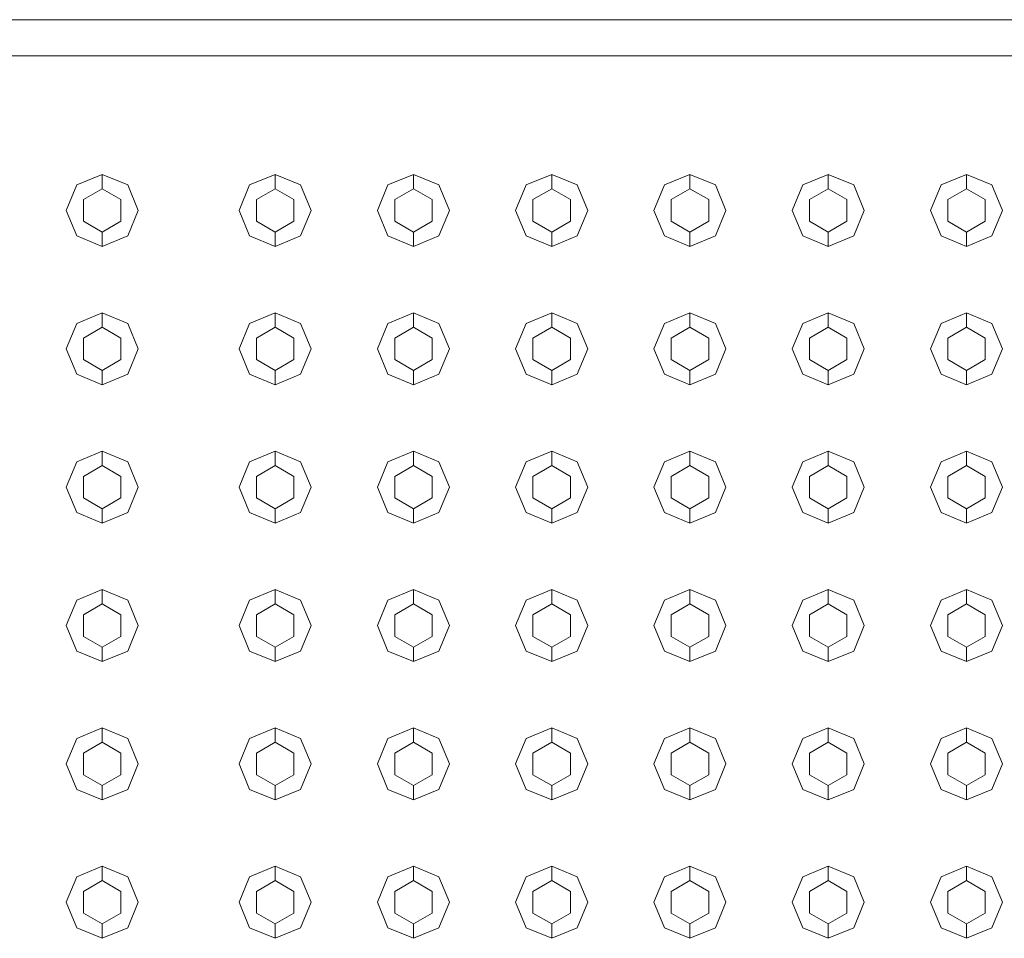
# Model space of a CAD drawing. Header units: millimetres. Extents: x -261 to 187, y -214 to 106.
# Tile 515 of 656: x -213.487 to -213.144, y 3.326 to 3.645. Entities that reach past the tile are written whole.
import ezdxf

# ---------------------------------------------------------------- set-up
doc = ezdxf.new("R2010")
doc.units = ezdxf.units.MM
doc.header["$LTSCALE"] = 0.005
doc.header["$MEASUREMENT"] = 0
doc.layers.add('IFC-Elemento construtivo genérico-Contorno', color=9, linetype='Continuous', lineweight=5)
doc.layers.add('IFC-Escada-Contorno', color=9, linetype='Continuous', lineweight=5)

msp = doc.modelspace()

# ---------------------------------------------------------------- linework, layer by layer
at = {"layer": 'IFC-Elemento construtivo genérico-Contorno', "lineweight": 5}
for p, q in [((-213.46693, 3.58773), (-213.45807, 3.5914)), ((-213.45807, 3.58639), (-213.45807, 3.5914)), ((-213.45807, 3.5914), (-213.44922, 3.58773)), ((-213.40681, 3.58773), (-213.39796, 3.5914)), ((-213.39796, 3.58639), (-213.39796, 3.5914)), ((-213.39796, 3.5914), (-213.3891, 3.58773)), ((-213.35872, 3.58773), (-213.34986, 3.5914)), ((-213.34986, 3.58639), (-213.34986, 3.5914)), ((-213.34986, 3.5914), (-213.34101, 3.58773)), ((-213.31063, 3.58773), (-213.30177, 3.5914)), ((-213.30177, 3.58639), (-213.30177, 3.5914)), ((-213.30177, 3.5914), (-213.29292, 3.58773)), ((-213.26254, 3.58773), (-213.25368, 3.5914)), ((-213.25368, 3.58639), (-213.25368, 3.5914)), ((-213.25368, 3.5914), (-213.24483, 3.58773)), ((-213.21445, 3.58773), (-213.20559, 3.5914)), ((-213.20559, 3.58639), (-213.20559, 3.5914)), ((-213.20559, 3.5914), (-213.19673, 3.58773)), ((-213.16635, 3.58773), (-213.1575, 3.5914)), ((-213.1575, 3.58639), (-213.1575, 3.5914)), ((-213.1575, 3.5914), (-213.14864, 3.58773)), ((-213.47059, 3.57887), (-213.46693, 3.58773)), ((-213.46458, 3.58263), (-213.45807, 3.58639)), ((-213.45807, 3.58639), (-213.45156, 3.58263)), ((-213.44922, 3.58773), (-213.44555, 3.57887)), ((-213.41048, 3.57887), (-213.40681, 3.58773)), ((-213.40446, 3.58263), (-213.39796, 3.58639)), ((-213.39796, 3.58639), (-213.39145, 3.58263)), ((-213.3891, 3.58773), (-213.38543, 3.57887)), ((-213.36239, 3.57887), (-213.35872, 3.58773)), ((-213.35637, 3.58263), (-213.34986, 3.58639)), ((-213.34986, 3.58639), (-213.34336, 3.58263)), ((-213.34101, 3.58773), (-213.33734, 3.57887)), ((-213.3143, 3.57887), (-213.31063, 3.58773)), ((-213.30828, 3.58263), (-213.30177, 3.58639)), ((-213.30177, 3.58639), (-213.29527, 3.58263)), ((-213.29292, 3.58773), (-213.28925, 3.57887)), ((-213.26621, 3.57887), (-213.26254, 3.58773)), ((-213.26019, 3.58263), (-213.25368, 3.58639)), ((-213.25368, 3.58639), (-213.24717, 3.58263)), ((-213.24483, 3.58773), (-213.24116, 3.57887)), ((-213.21811, 3.57887), (-213.21445, 3.58773)), ((-213.2121, 3.58263), (-213.20559, 3.58639)), ((-213.20559, 3.58639), (-213.19908, 3.58263)), ((-213.19673, 3.58773), (-213.19307, 3.57887)), ((-213.17002, 3.57887), (-213.16635, 3.58773)), ((-213.16401, 3.58263), (-213.1575, 3.58639)), ((-213.1575, 3.58639), (-213.15099, 3.58263)), ((-213.14864, 3.58773), (-213.14497, 3.57887)), ((-213.46458, 3.57512), (-213.46458, 3.58263)), ((-213.45156, 3.57512), (-213.45156, 3.58263)), ((-213.40446, 3.57512), (-213.40446, 3.58263)), ((-213.39145, 3.57512), (-213.39145, 3.58263)), ((-213.35637, 3.57512), (-213.35637, 3.58263)), ((-213.34336, 3.57512), (-213.34336, 3.58263)), ((-213.30828, 3.57512), (-213.30828, 3.58263)), ((-213.29527, 3.57512), (-213.29527, 3.58263)), ((-213.26019, 3.57512), (-213.26019, 3.58263)), ((-213.24717, 3.57512), (-213.24717, 3.58263)), ((-213.2121, 3.57512), (-213.2121, 3.58263)), ((-213.19908, 3.57512), (-213.19908, 3.58263)), ((-213.16401, 3.57512), (-213.16401, 3.58263)), ((-213.15099, 3.57512), (-213.15099, 3.58263)), ((-213.47059, 3.57887), (-213.46693, 3.57002)), ((-213.44922, 3.57002), (-213.44555, 3.57887)), ((-213.41048, 3.57887), (-213.40681, 3.57002)), ((-213.3891, 3.57002), (-213.38543, 3.57887)), ((-213.36239, 3.57887), (-213.35872, 3.57002)), ((-213.34101, 3.57002), (-213.33734, 3.57887)), ((-213.3143, 3.57887), (-213.31063, 3.57002)), ((-213.29292, 3.57002), (-213.28925, 3.57887)), ((-213.26621, 3.57887), (-213.26254, 3.57002)), ((-213.24483, 3.57002), (-213.24116, 3.57887)), ((-213.21811, 3.57887), (-213.21445, 3.57002)), ((-213.19673, 3.57002), (-213.19307, 3.57887)), ((-213.17002, 3.57887), (-213.16635, 3.57002)), ((-213.14864, 3.57002), (-213.14497, 3.57887)), ((-213.46458, 3.57512), (-213.45807, 3.57136)), ((-213.45807, 3.57136), (-213.45156, 3.57512)), ((-213.40446, 3.57512), (-213.39796, 3.57136)), ((-213.39796, 3.57136), (-213.39145, 3.57512)), ((-213.35637, 3.57512), (-213.34986, 3.57136)), ((-213.34986, 3.57136), (-213.34336, 3.57512)), ((-213.30828, 3.57512), (-213.30177, 3.57136)), ((-213.30177, 3.57136), (-213.29527, 3.57512)), ((-213.26019, 3.57512), (-213.25368, 3.57136)), ((-213.25368, 3.57136), (-213.24717, 3.57512)), ((-213.2121, 3.57512), (-213.20559, 3.57136)), ((-213.20559, 3.57136), (-213.19908, 3.57512)), ((-213.16401, 3.57512), (-213.1575, 3.57136)), ((-213.1575, 3.57136), (-213.15099, 3.57512)), ((-213.46693, 3.57002), (-213.45807, 3.56635)), ((-213.45807, 3.56635), (-213.45807, 3.57136)), ((-213.45807, 3.56635), (-213.44922, 3.57002)), ((-213.40681, 3.57002), (-213.39796, 3.56635)), ((-213.39796, 3.56635), (-213.39796, 3.57136)), ((-213.39796, 3.56635), (-213.3891, 3.57002)), ((-213.35872, 3.57002), (-213.34986, 3.56635)), ((-213.34986, 3.56635), (-213.34986, 3.57136)), ((-213.34986, 3.56635), (-213.34101, 3.57002)), ((-213.31063, 3.57002), (-213.30177, 3.56635)), ((-213.30177, 3.56635), (-213.30177, 3.57136)), ((-213.30177, 3.56635), (-213.29292, 3.57002)), ((-213.26254, 3.57002), (-213.25368, 3.56635)), ((-213.25368, 3.56635), (-213.25368, 3.57136)), ((-213.25368, 3.56635), (-213.24483, 3.57002)), ((-213.21445, 3.57002), (-213.20559, 3.56635)), ((-213.20559, 3.56635), (-213.20559, 3.57136)), ((-213.20559, 3.56635), (-213.19673, 3.57002)), ((-213.16635, 3.57002), (-213.1575, 3.56635)), ((-213.1575, 3.56635), (-213.1575, 3.57136)), ((-213.1575, 3.56635), (-213.14864, 3.57002)), ((-213.46693, 3.53964), (-213.45807, 3.54331)), ((-213.45807, 3.5383), (-213.45807, 3.54331)), ((-213.45807, 3.54331), (-213.44922, 3.53964)), ((-213.40681, 3.53964), (-213.39796, 3.54331)), ((-213.39796, 3.5383), (-213.39796, 3.54331)), ((-213.39796, 3.54331), (-213.3891, 3.53964)), ((-213.35872, 3.53964), (-213.34986, 3.54331)), ((-213.34986, 3.5383), (-213.34986, 3.54331)), ((-213.34986, 3.54331), (-213.34101, 3.53964)), ((-213.31063, 3.53964), (-213.30177, 3.54331)), ((-213.30177, 3.5383), (-213.30177, 3.54331)), ((-213.30177, 3.54331), (-213.29292, 3.53964)), ((-213.26254, 3.53964), (-213.25368, 3.54331)), ((-213.25368, 3.5383), (-213.25368, 3.54331)), ((-213.25368, 3.54331), (-213.24483, 3.53964)), ((-213.21445, 3.53964), (-213.20559, 3.54331)), ((-213.20559, 3.5383), (-213.20559, 3.54331)), ((-213.20559, 3.54331), (-213.19673, 3.53964)), ((-213.16635, 3.53964), (-213.1575, 3.54331)), ((-213.1575, 3.5383), (-213.1575, 3.54331)), ((-213.1575, 3.54331), (-213.14864, 3.53964)), ((-213.47059, 3.53079), (-213.46693, 3.53964)), ((-213.46458, 3.53454), (-213.45807, 3.5383)), ((-213.45807, 3.5383), (-213.45156, 3.53454)), ((-213.44922, 3.53964), (-213.44555, 3.53079)), ((-213.41048, 3.53079), (-213.40681, 3.53964)), ((-213.40446, 3.53454), (-213.39796, 3.5383)), ((-213.39796, 3.5383), (-213.39145, 3.53454)), ((-213.3891, 3.53964), (-213.38543, 3.53079)), ((-213.36239, 3.53079), (-213.35872, 3.53964)), ((-213.35637, 3.53454), (-213.34986, 3.5383)), ((-213.34986, 3.5383), (-213.34336, 3.53454)), ((-213.34101, 3.53964), (-213.33734, 3.53079)), ((-213.3143, 3.53079), (-213.31063, 3.53964)), ((-213.30828, 3.53454), (-213.30177, 3.5383)), ((-213.30177, 3.5383), (-213.29527, 3.53454)), ((-213.29292, 3.53964), (-213.28925, 3.53079)), ((-213.26621, 3.53079), (-213.26254, 3.53964)), ((-213.26019, 3.53454), (-213.25368, 3.5383)), ((-213.25368, 3.5383), (-213.24717, 3.53454)), ((-213.24483, 3.53964), (-213.24116, 3.53079)), ((-213.21811, 3.53079), (-213.21445, 3.53964)), ((-213.2121, 3.53454), (-213.20559, 3.5383)), ((-213.20559, 3.5383), (-213.19908, 3.53454)), ((-213.19673, 3.53964), (-213.19307, 3.53079)), ((-213.17002, 3.53079), (-213.16635, 3.53964)), ((-213.16401, 3.53454), (-213.1575, 3.5383)), ((-213.1575, 3.5383), (-213.15099, 3.53454)), ((-213.14864, 3.53964), (-213.14497, 3.53079)), ((-213.46458, 3.52703), (-213.46458, 3.53454)), ((-213.45156, 3.52703), (-213.45156, 3.53454)), ((-213.40446, 3.52703), (-213.40446, 3.53454)), ((-213.39145, 3.52703), (-213.39145, 3.53454)), ((-213.35637, 3.52703), (-213.35637, 3.53454)), ((-213.34336, 3.52703), (-213.34336, 3.53454)), ((-213.30828, 3.52703), (-213.30828, 3.53454)), ((-213.29527, 3.52703), (-213.29527, 3.53454)), ((-213.26019, 3.52703), (-213.26019, 3.53454)), ((-213.24717, 3.52703), (-213.24717, 3.53454)), ((-213.2121, 3.52703), (-213.2121, 3.53454)), ((-213.19908, 3.52703), (-213.19908, 3.53454)), ((-213.16401, 3.52703), (-213.16401, 3.53454)), ((-213.15099, 3.52703), (-213.15099, 3.53454)), ((-213.47059, 3.53079), (-213.46693, 3.52193)), ((-213.44922, 3.52193), (-213.44555, 3.53079)), ((-213.41048, 3.53079), (-213.40681, 3.52193)), ((-213.3891, 3.52193), (-213.38543, 3.53079)), ((-213.36239, 3.53079), (-213.35872, 3.52193)), ((-213.34101, 3.52193), (-213.33734, 3.53079)), ((-213.3143, 3.53079), (-213.31063, 3.52193)), ((-213.29292, 3.52193), (-213.28925, 3.53079)), ((-213.26621, 3.53079), (-213.26254, 3.52193)), ((-213.24483, 3.52193), (-213.24116, 3.53079)), ((-213.21811, 3.53079), (-213.21445, 3.52193)), ((-213.19673, 3.52193), (-213.19307, 3.53079)), ((-213.17002, 3.53079), (-213.16635, 3.52193)), ((-213.14864, 3.52193), (-213.14497, 3.53079)), ((-213.46458, 3.52703), (-213.45807, 3.52327)), ((-213.45807, 3.52327), (-213.45156, 3.52703)), ((-213.40446, 3.52703), (-213.39796, 3.52327)), ((-213.39796, 3.52327), (-213.39145, 3.52703)), ((-213.35637, 3.52703), (-213.34986, 3.52327)), ((-213.34986, 3.52327), (-213.34336, 3.52703)), ((-213.30828, 3.52703), (-213.30177, 3.52327)), ((-213.30177, 3.52327), (-213.29527, 3.52703)), ((-213.26019, 3.52703), (-213.25368, 3.52327)), ((-213.25368, 3.52327), (-213.24717, 3.52703)), ((-213.2121, 3.52703), (-213.20559, 3.52327)), ((-213.20559, 3.52327), (-213.19908, 3.52703)), ((-213.16401, 3.52703), (-213.1575, 3.52327)), ((-213.1575, 3.52327), (-213.15099, 3.52703)), ((-213.46693, 3.52193), (-213.45807, 3.51826)), ((-213.45807, 3.51826), (-213.45807, 3.52327)), ((-213.45807, 3.51826), (-213.44922, 3.52193)), ((-213.40681, 3.52193), (-213.39796, 3.51826)), ((-213.39796, 3.51826), (-213.39796, 3.52327)), ((-213.39796, 3.51826), (-213.3891, 3.52193)), ((-213.35872, 3.52193), (-213.34986, 3.51826)), ((-213.34986, 3.51826), (-213.34986, 3.52327)), ((-213.34986, 3.51826), (-213.34101, 3.52193)), ((-213.31063, 3.52193), (-213.30177, 3.51826)), ((-213.30177, 3.51826), (-213.30177, 3.52327)), ((-213.30177, 3.51826), (-213.29292, 3.52193)), ((-213.26254, 3.52193), (-213.25368, 3.51826)), ((-213.25368, 3.51826), (-213.25368, 3.52327)), ((-213.25368, 3.51826), (-213.24483, 3.52193)), ((-213.21445, 3.52193), (-213.20559, 3.51826)), ((-213.20559, 3.51826), (-213.20559, 3.52327)), ((-213.20559, 3.51826), (-213.19673, 3.52193)), ((-213.16635, 3.52193), (-213.1575, 3.51826)), ((-213.1575, 3.51826), (-213.1575, 3.52327)), ((-213.1575, 3.51826), (-213.14864, 3.52193)), ((-213.46693, 3.49155), (-213.45807, 3.49522)), ((-213.45807, 3.49021), (-213.45807, 3.49522)), ((-213.45807, 3.49522), (-213.44922, 3.49155)), ((-213.40681, 3.49155), (-213.39796, 3.49522)), ((-213.39796, 3.49021), (-213.39796, 3.49522)), ((-213.39796, 3.49522), (-213.3891, 3.49155)), ((-213.35872, 3.49155), (-213.34986, 3.49522)), ((-213.34986, 3.49021), (-213.34986, 3.49522)), ((-213.34986, 3.49522), (-213.34101, 3.49155)), ((-213.31063, 3.49155), (-213.30177, 3.49522)), ((-213.30177, 3.49021), (-213.30177, 3.49522)), ((-213.30177, 3.49522), (-213.29292, 3.49155)), ((-213.26254, 3.49155), (-213.25368, 3.49522)), ((-213.25368, 3.49021), (-213.25368, 3.49522)), ((-213.25368, 3.49522), (-213.24483, 3.49155)), ((-213.21445, 3.49155), (-213.20559, 3.49522)), ((-213.20559, 3.49021), (-213.20559, 3.49522)), ((-213.20559, 3.49522), (-213.19673, 3.49155)), ((-213.16635, 3.49155), (-213.1575, 3.49522)), ((-213.1575, 3.49021), (-213.1575, 3.49522)), ((-213.1575, 3.49522), (-213.14864, 3.49155)), ((-213.47059, 3.4827), (-213.46693, 3.49155)), ((-213.46458, 3.48645), (-213.45807, 3.49021)), ((-213.45807, 3.49021), (-213.45156, 3.48645)), ((-213.44922, 3.49155), (-213.44555, 3.4827)), ((-213.41048, 3.4827), (-213.40681, 3.49155)), ((-213.40446, 3.48645), (-213.39796, 3.49021)), ((-213.39796, 3.49021), (-213.39145, 3.48645)), ((-213.3891, 3.49155), (-213.38543, 3.4827)), ((-213.36239, 3.4827), (-213.35872, 3.49155)), ((-213.35637, 3.48645), (-213.34986, 3.49021)), ((-213.34986, 3.49021), (-213.34336, 3.48645)), ((-213.34101, 3.49155), (-213.33734, 3.4827)), ((-213.3143, 3.4827), (-213.31063, 3.49155)), ((-213.30828, 3.48645), (-213.30177, 3.49021)), ((-213.30177, 3.49021), (-213.29527, 3.48645)), ((-213.29292, 3.49155), (-213.28925, 3.4827)), ((-213.26621, 3.4827), (-213.26254, 3.49155)), ((-213.26019, 3.48645), (-213.25368, 3.49021)), ((-213.25368, 3.49021), (-213.24717, 3.48645)), ((-213.24483, 3.49155), (-213.24116, 3.4827)), ((-213.21811, 3.4827), (-213.21445, 3.49155)), ((-213.2121, 3.48645), (-213.20559, 3.49021)), ((-213.20559, 3.49021), (-213.19908, 3.48645)), ((-213.19673, 3.49155), (-213.19307, 3.4827)), ((-213.17002, 3.4827), (-213.16635, 3.49155)), ((-213.16401, 3.48645), (-213.1575, 3.49021)), ((-213.1575, 3.49021), (-213.15099, 3.48645)), ((-213.14864, 3.49155), (-213.14497, 3.4827)), ((-213.46458, 3.47894), (-213.46458, 3.48645)), ((-213.45156, 3.47894), (-213.45156, 3.48645)), ((-213.40446, 3.47894), (-213.40446, 3.48645)), ((-213.39145, 3.47894), (-213.39145, 3.48645)), ((-213.35637, 3.47894), (-213.35637, 3.48645)), ((-213.34336, 3.47894), (-213.34336, 3.48645)), ((-213.30828, 3.47894), (-213.30828, 3.48645)), ((-213.29527, 3.47894), (-213.29527, 3.48645)), ((-213.26019, 3.47894), (-213.26019, 3.48645)), ((-213.24717, 3.47894), (-213.24717, 3.48645)), ((-213.2121, 3.47894), (-213.2121, 3.48645)), ((-213.19908, 3.47894), (-213.19908, 3.48645)), ((-213.16401, 3.47894), (-213.16401, 3.48645)), ((-213.15099, 3.47894), (-213.15099, 3.48645)), ((-213.47059, 3.4827), (-213.46693, 3.47384)), ((-213.44922, 3.47384), (-213.44555, 3.4827)), ((-213.41048, 3.4827), (-213.40681, 3.47384)), ((-213.3891, 3.47384), (-213.38543, 3.4827)), ((-213.36239, 3.4827), (-213.35872, 3.47384)), ((-213.34101, 3.47384), (-213.33734, 3.4827)), ((-213.3143, 3.4827), (-213.31063, 3.47384)), ((-213.29292, 3.47384), (-213.28925, 3.4827)), ((-213.26621, 3.4827), (-213.26254, 3.47384)), ((-213.24483, 3.47384), (-213.24116, 3.4827)), ((-213.21811, 3.4827), (-213.21445, 3.47384)), ((-213.19673, 3.47384), (-213.19307, 3.4827)), ((-213.17002, 3.4827), (-213.16635, 3.47384)), ((-213.14864, 3.47384), (-213.14497, 3.4827)), ((-213.46458, 3.47894), (-213.45807, 3.47518)), ((-213.45807, 3.47518), (-213.45156, 3.47894)), ((-213.40446, 3.47894), (-213.39796, 3.47518)), ((-213.39796, 3.47518), (-213.39145, 3.47894)), ((-213.35637, 3.47894), (-213.34986, 3.47518)), ((-213.34986, 3.47518), (-213.34336, 3.47894)), ((-213.30828, 3.47894), (-213.30177, 3.47518)), ((-213.30177, 3.47518), (-213.29527, 3.47894)), ((-213.26019, 3.47894), (-213.25368, 3.47518)), ((-213.25368, 3.47518), (-213.24717, 3.47894)), ((-213.2121, 3.47894), (-213.20559, 3.47518)), ((-213.20559, 3.47518), (-213.19908, 3.47894)), ((-213.16401, 3.47894), (-213.1575, 3.47518)), ((-213.1575, 3.47518), (-213.15099, 3.47894)), ((-213.46693, 3.47384), (-213.45807, 3.47017)), ((-213.45807, 3.47017), (-213.45807, 3.47518)), ((-213.45807, 3.47017), (-213.44922, 3.47384)), ((-213.40681, 3.47384), (-213.39796, 3.47017)), ((-213.39796, 3.47017), (-213.39796, 3.47518)), ((-213.39796, 3.47017), (-213.3891, 3.47384)), ((-213.35872, 3.47384), (-213.34986, 3.47017)), ((-213.34986, 3.47017), (-213.34986, 3.47518)), ((-213.34986, 3.47017), (-213.34101, 3.47384)), ((-213.31063, 3.47384), (-213.30177, 3.47017)), ((-213.30177, 3.47017), (-213.30177, 3.47518)), ((-213.30177, 3.47017), (-213.29292, 3.47384)), ((-213.26254, 3.47384), (-213.25368, 3.47017)), ((-213.25368, 3.47017), (-213.25368, 3.47518)), ((-213.25368, 3.47017), (-213.24483, 3.47384)), ((-213.21445, 3.47384), (-213.20559, 3.47017)), ((-213.20559, 3.47017), (-213.20559, 3.47518)), ((-213.20559, 3.47017), (-213.19673, 3.47384)), ((-213.16635, 3.47384), (-213.1575, 3.47017)), ((-213.1575, 3.47017), (-213.1575, 3.47518)), ((-213.1575, 3.47017), (-213.14864, 3.47384)), ((-213.46693, 3.44346), (-213.45807, 3.44712)), ((-213.45807, 3.44212), (-213.45807, 3.44712)), ((-213.45807, 3.44712), (-213.44922, 3.44346)), ((-213.40681, 3.44346), (-213.39796, 3.44712)), ((-213.39796, 3.44212), (-213.39796, 3.44712)), ((-213.39796, 3.44712), (-213.3891, 3.44346)), ((-213.35872, 3.44346), (-213.34986, 3.44712)), ((-213.34986, 3.44212), (-213.34986, 3.44712)), ((-213.34986, 3.44712), (-213.34101, 3.44346)), ((-213.31063, 3.44346), (-213.30177, 3.44712)), ((-213.30177, 3.44212), (-213.30177, 3.44712)), ((-213.30177, 3.44712), (-213.29292, 3.44346)), ((-213.26254, 3.44346), (-213.25368, 3.44712)), ((-213.25368, 3.44212), (-213.25368, 3.44712)), ((-213.25368, 3.44712), (-213.24483, 3.44346)), ((-213.21445, 3.44346), (-213.20559, 3.44712)), ((-213.20559, 3.44212), (-213.20559, 3.44712)), ((-213.20559, 3.44712), (-213.19673, 3.44346)), ((-213.16635, 3.44346), (-213.1575, 3.44712)), ((-213.1575, 3.44212), (-213.1575, 3.44712)), ((-213.1575, 3.44712), (-213.14864, 3.44346)), ((-213.47059, 3.4346), (-213.46693, 3.44346)), ((-213.46458, 3.43836), (-213.45807, 3.44212)), ((-213.45807, 3.44212), (-213.45156, 3.43836)), ((-213.44922, 3.44346), (-213.44555, 3.4346)), ((-213.41048, 3.4346), (-213.40681, 3.44346)), ((-213.40446, 3.43836), (-213.39796, 3.44212)), ((-213.39796, 3.44212), (-213.39145, 3.43836)), ((-213.3891, 3.44346), (-213.38543, 3.4346)), ((-213.36239, 3.4346), (-213.35872, 3.44346)), ((-213.35637, 3.43836), (-213.34986, 3.44212)), ((-213.34986, 3.44212), (-213.34336, 3.43836)), ((-213.34101, 3.44346), (-213.33734, 3.4346)), ((-213.3143, 3.4346), (-213.31063, 3.44346)), ((-213.30828, 3.43836), (-213.30177, 3.44212)), ((-213.30177, 3.44212), (-213.29527, 3.43836)), ((-213.29292, 3.44346), (-213.28925, 3.4346)), ((-213.26621, 3.4346), (-213.26254, 3.44346)), ((-213.26019, 3.43836), (-213.25368, 3.44212)), ((-213.25368, 3.44212), (-213.24717, 3.43836)), ((-213.24483, 3.44346), (-213.24116, 3.4346)), ((-213.21811, 3.4346), (-213.21445, 3.44346)), ((-213.2121, 3.43836), (-213.20559, 3.44212)), ((-213.20559, 3.44212), (-213.19908, 3.43836)), ((-213.19673, 3.44346), (-213.19307, 3.4346)), ((-213.17002, 3.4346), (-213.16635, 3.44346)), ((-213.16401, 3.43836), (-213.1575, 3.44212)), ((-213.1575, 3.44212), (-213.15099, 3.43836)), ((-213.14864, 3.44346), (-213.14497, 3.4346)), ((-213.46458, 3.43084), (-213.46458, 3.43836)), ((-213.45156, 3.43084), (-213.45156, 3.43836)), ((-213.40446, 3.43084), (-213.40446, 3.43836)), ((-213.39145, 3.43084), (-213.39145, 3.43836)), ((-213.35637, 3.43084), (-213.35637, 3.43836)), ((-213.34336, 3.43084), (-213.34336, 3.43836)), ((-213.30828, 3.43084), (-213.30828, 3.43836)), ((-213.29527, 3.43084), (-213.29527, 3.43836)), ((-213.26019, 3.43084), (-213.26019, 3.43836)), ((-213.24717, 3.43084), (-213.24717, 3.43836)), ((-213.2121, 3.43084), (-213.2121, 3.43836)), ((-213.19908, 3.43084), (-213.19908, 3.43836)), ((-213.16401, 3.43084), (-213.16401, 3.43836)), ((-213.15099, 3.43084), (-213.15099, 3.43836)), ((-213.47059, 3.4346), (-213.46693, 3.42575)), ((-213.44922, 3.42575), (-213.44555, 3.4346)), ((-213.41048, 3.4346), (-213.40681, 3.42575)), ((-213.3891, 3.42575), (-213.38543, 3.4346)), ((-213.36239, 3.4346), (-213.35872, 3.42575)), ((-213.34101, 3.42575), (-213.33734, 3.4346)), ((-213.3143, 3.4346), (-213.31063, 3.42575)), ((-213.29292, 3.42575), (-213.28925, 3.4346)), ((-213.26621, 3.4346), (-213.26254, 3.42575)), ((-213.24483, 3.42575), (-213.24116, 3.4346)), ((-213.21811, 3.4346), (-213.21445, 3.42575)), ((-213.19673, 3.42575), (-213.19307, 3.4346)), ((-213.17002, 3.4346), (-213.16635, 3.42575)), ((-213.14864, 3.42575), (-213.14497, 3.4346)), ((-213.46458, 3.43084), (-213.45807, 3.42709)), ((-213.45807, 3.42709), (-213.45156, 3.43084)), ((-213.40446, 3.43084), (-213.39796, 3.42709)), ((-213.39796, 3.42709), (-213.39145, 3.43084)), ((-213.35637, 3.43084), (-213.34986, 3.42709)), ((-213.34986, 3.42709), (-213.34336, 3.43084)), ((-213.30828, 3.43084), (-213.30177, 3.42709)), ((-213.30177, 3.42709), (-213.29527, 3.43084)), ((-213.26019, 3.43084), (-213.25368, 3.42709)), ((-213.25368, 3.42709), (-213.24717, 3.43084)), ((-213.2121, 3.43084), (-213.20559, 3.42709)), ((-213.20559, 3.42709), (-213.19908, 3.43084)), ((-213.16401, 3.43084), (-213.1575, 3.42709)), ((-213.1575, 3.42709), (-213.15099, 3.43084)), ((-213.46693, 3.42575), (-213.45807, 3.42208)), ((-213.45807, 3.42208), (-213.45807, 3.42709)), ((-213.45807, 3.42208), (-213.44922, 3.42575)), ((-213.40681, 3.42575), (-213.39796, 3.42208)), ((-213.39796, 3.42208), (-213.39796, 3.42709)), ((-213.39796, 3.42208), (-213.3891, 3.42575)), ((-213.35872, 3.42575), (-213.34986, 3.42208)), ((-213.34986, 3.42208), (-213.34986, 3.42709)), ((-213.34986, 3.42208), (-213.34101, 3.42575)), ((-213.31063, 3.42575), (-213.30177, 3.42208)), ((-213.30177, 3.42208), (-213.30177, 3.42709)), ((-213.30177, 3.42208), (-213.29292, 3.42575)), ((-213.26254, 3.42575), (-213.25368, 3.42208)), ((-213.25368, 3.42208), (-213.25368, 3.42709)), ((-213.25368, 3.42208), (-213.24483, 3.42575)), ((-213.21445, 3.42575), (-213.20559, 3.42208)), ((-213.20559, 3.42208), (-213.20559, 3.42709)), ((-213.20559, 3.42208), (-213.19673, 3.42575)), ((-213.16635, 3.42575), (-213.1575, 3.42208)), ((-213.1575, 3.42208), (-213.1575, 3.42709)), ((-213.1575, 3.42208), (-213.14864, 3.42575)), ((-213.46693, 3.39537), (-213.45807, 3.39904)), ((-213.45807, 3.39403), (-213.45807, 3.39904)), ((-213.45807, 3.39904), (-213.44922, 3.39537)), ((-213.40681, 3.39537), (-213.39796, 3.39904)), ((-213.39796, 3.39403), (-213.39796, 3.39904)), ((-213.39796, 3.39904), (-213.3891, 3.39537)), ((-213.35872, 3.39537), (-213.34986, 3.39904)), ((-213.34986, 3.39403), (-213.34986, 3.39904)), ((-213.34986, 3.39904), (-213.34101, 3.39537)), ((-213.31063, 3.39537), (-213.30177, 3.39904)), ((-213.30177, 3.39403), (-213.30177, 3.39904)), ((-213.30177, 3.39904), (-213.29292, 3.39537)), ((-213.26254, 3.39537), (-213.25368, 3.39904)), ((-213.25368, 3.39403), (-213.25368, 3.39904)), ((-213.25368, 3.39904), (-213.24483, 3.39537)), ((-213.21445, 3.39537), (-213.20559, 3.39904)), ((-213.20559, 3.39403), (-213.20559, 3.39904)), ((-213.20559, 3.39904), (-213.19673, 3.39537)), ((-213.16635, 3.39537), (-213.1575, 3.39904)), ((-213.1575, 3.39403), (-213.1575, 3.39904)), ((-213.1575, 3.39904), (-213.14864, 3.39537)), ((-213.47059, 3.38651), (-213.46693, 3.39537)), ((-213.46458, 3.39027), (-213.45807, 3.39403)), ((-213.45807, 3.39403), (-213.45156, 3.39027)), ((-213.44922, 3.39537), (-213.44555, 3.38651)), ((-213.41048, 3.38651), (-213.40681, 3.39537)), ((-213.40446, 3.39027), (-213.39796, 3.39403)), ((-213.39796, 3.39403), (-213.39145, 3.39027)), ((-213.3891, 3.39537), (-213.38543, 3.38651)), ((-213.36239, 3.38651), (-213.35872, 3.39537)), ((-213.35637, 3.39027), (-213.34986, 3.39403)), ((-213.34986, 3.39403), (-213.34336, 3.39027)), ((-213.34101, 3.39537), (-213.33734, 3.38651)), ((-213.3143, 3.38651), (-213.31063, 3.39537)), ((-213.30828, 3.39027), (-213.30177, 3.39403)), ((-213.30177, 3.39403), (-213.29527, 3.39027)), ((-213.29292, 3.39537), (-213.28925, 3.38651)), ((-213.26621, 3.38651), (-213.26254, 3.39537)), ((-213.26019, 3.39027), (-213.25368, 3.39403)), ((-213.25368, 3.39403), (-213.24717, 3.39027)), ((-213.24483, 3.39537), (-213.24116, 3.38651)), ((-213.21811, 3.38651), (-213.21445, 3.39537)), ((-213.2121, 3.39027), (-213.20559, 3.39403)), ((-213.20559, 3.39403), (-213.19908, 3.39027)), ((-213.19673, 3.39537), (-213.19307, 3.38651)), ((-213.17002, 3.38651), (-213.16635, 3.39537)), ((-213.16401, 3.39027), (-213.1575, 3.39403)), ((-213.1575, 3.39403), (-213.15099, 3.39027)), ((-213.14864, 3.39537), (-213.14497, 3.38651)), ((-213.46458, 3.38275), (-213.46458, 3.39027)), ((-213.45156, 3.38275), (-213.45156, 3.39027)), ((-213.40446, 3.38275), (-213.40446, 3.39027)), ((-213.39145, 3.38275), (-213.39145, 3.39027)), ((-213.35637, 3.38275), (-213.35637, 3.39027)), ((-213.34336, 3.38275), (-213.34336, 3.39027)), ((-213.30828, 3.38275), (-213.30828, 3.39027)), ((-213.29527, 3.38275), (-213.29527, 3.39027)), ((-213.26019, 3.38275), (-213.26019, 3.39027)), ((-213.24717, 3.38275), (-213.24717, 3.39027)), ((-213.2121, 3.38275), (-213.2121, 3.39027)), ((-213.19908, 3.38275), (-213.19908, 3.39027)), ((-213.16401, 3.38275), (-213.16401, 3.39027)), ((-213.15099, 3.38275), (-213.15099, 3.39027)), ((-213.47059, 3.38651), (-213.46693, 3.37766)), ((-213.44922, 3.37766), (-213.44555, 3.38651)), ((-213.41048, 3.38651), (-213.40681, 3.37766)), ((-213.3891, 3.37766), (-213.38543, 3.38651)), ((-213.36239, 3.38651), (-213.35872, 3.37766)), ((-213.34101, 3.37766), (-213.33734, 3.38651)), ((-213.3143, 3.38651), (-213.31063, 3.37766)), ((-213.29292, 3.37766), (-213.28925, 3.38651)), ((-213.26621, 3.38651), (-213.26254, 3.37766)), ((-213.24483, 3.37766), (-213.24116, 3.38651)), ((-213.21811, 3.38651), (-213.21445, 3.37766)), ((-213.19673, 3.37766), (-213.19307, 3.38651)), ((-213.17002, 3.38651), (-213.16635, 3.37766)), ((-213.14864, 3.37766), (-213.14497, 3.38651)), ((-213.46458, 3.38275), (-213.45807, 3.379)), ((-213.45807, 3.379), (-213.45156, 3.38275)), ((-213.40446, 3.38275), (-213.39796, 3.379)), ((-213.39796, 3.379), (-213.39145, 3.38275)), ((-213.35637, 3.38275), (-213.34986, 3.379)), ((-213.34986, 3.379), (-213.34336, 3.38275)), ((-213.30828, 3.38275), (-213.30177, 3.379)), ((-213.30177, 3.379), (-213.29527, 3.38275)), ((-213.26019, 3.38275), (-213.25368, 3.379)), ((-213.25368, 3.379), (-213.24717, 3.38275)), ((-213.2121, 3.38275), (-213.20559, 3.379)), ((-213.20559, 3.379), (-213.19908, 3.38275)), ((-213.16401, 3.38275), (-213.1575, 3.379)), ((-213.1575, 3.379), (-213.15099, 3.38275)), ((-213.46693, 3.37766), (-213.45807, 3.37399)), ((-213.45807, 3.37399), (-213.45807, 3.379)), ((-213.45807, 3.37399), (-213.44922, 3.37766)), ((-213.40681, 3.37766), (-213.39796, 3.37399)), ((-213.39796, 3.37399), (-213.39796, 3.379)), ((-213.39796, 3.37399), (-213.3891, 3.37766)), ((-213.35872, 3.37766), (-213.34986, 3.37399)), ((-213.34986, 3.37399), (-213.34986, 3.379)), ((-213.34986, 3.37399), (-213.34101, 3.37766)), ((-213.31063, 3.37766), (-213.30177, 3.37399)), ((-213.30177, 3.37399), (-213.30177, 3.379)), ((-213.30177, 3.37399), (-213.29292, 3.37766)), ((-213.26254, 3.37766), (-213.25368, 3.37399)), ((-213.25368, 3.37399), (-213.25368, 3.379)), ((-213.25368, 3.37399), (-213.24483, 3.37766)), ((-213.21445, 3.37766), (-213.20559, 3.37399)), ((-213.20559, 3.37399), (-213.20559, 3.379)), ((-213.20559, 3.37399), (-213.19673, 3.37766)), ((-213.16635, 3.37766), (-213.1575, 3.37399)), ((-213.1575, 3.37399), (-213.1575, 3.379)), ((-213.1575, 3.37399), (-213.14864, 3.37766)), ((-213.46693, 3.34728), (-213.45807, 3.35094)), ((-213.45807, 3.34593), (-213.45807, 3.35094)), ((-213.45807, 3.35094), (-213.44922, 3.34728)), ((-213.40681, 3.34728), (-213.39796, 3.35094)), ((-213.39796, 3.34593), (-213.39796, 3.35094)), ((-213.39796, 3.35094), (-213.3891, 3.34728)), ((-213.35872, 3.34728), (-213.34986, 3.35094)), ((-213.34986, 3.34593), (-213.34986, 3.35094)), ((-213.34986, 3.35094), (-213.34101, 3.34728)), ((-213.31063, 3.34728), (-213.30177, 3.35094)), ((-213.30177, 3.34593), (-213.30177, 3.35094)), ((-213.30177, 3.35094), (-213.29292, 3.34728)), ((-213.26254, 3.34728), (-213.25368, 3.35094)), ((-213.25368, 3.34593), (-213.25368, 3.35094)), ((-213.25368, 3.35094), (-213.24483, 3.34728)), ((-213.21445, 3.34728), (-213.20559, 3.35094)), ((-213.20559, 3.34593), (-213.20559, 3.35094)), ((-213.20559, 3.35094), (-213.19673, 3.34728)), ((-213.16635, 3.34728), (-213.1575, 3.35094)), ((-213.1575, 3.34593), (-213.1575, 3.35094)), ((-213.1575, 3.35094), (-213.14864, 3.34728)), ((-213.47059, 3.33842), (-213.46693, 3.34728)), ((-213.46458, 3.34217), (-213.45807, 3.34593)), ((-213.45807, 3.34593), (-213.45156, 3.34217)), ((-213.44922, 3.34728), (-213.44555, 3.33842)), ((-213.41048, 3.33842), (-213.40681, 3.34728)), ((-213.40446, 3.34217), (-213.39796, 3.34593)), ((-213.39796, 3.34593), (-213.39145, 3.34217)), ((-213.3891, 3.34728), (-213.38543, 3.33842)), ((-213.36239, 3.33842), (-213.35872, 3.34728)), ((-213.35637, 3.34217), (-213.34986, 3.34593)), ((-213.34986, 3.34593), (-213.34336, 3.34217)), ((-213.34101, 3.34728), (-213.33734, 3.33842)), ((-213.3143, 3.33842), (-213.31063, 3.34728)), ((-213.30828, 3.34217), (-213.30177, 3.34593)), ((-213.30177, 3.34593), (-213.29527, 3.34217)), ((-213.29292, 3.34728), (-213.28925, 3.33842)), ((-213.26621, 3.33842), (-213.26254, 3.34728)), ((-213.26019, 3.34217), (-213.25368, 3.34593)), ((-213.25368, 3.34593), (-213.24717, 3.34217)), ((-213.24483, 3.34728), (-213.24116, 3.33842)), ((-213.21811, 3.33842), (-213.21445, 3.34728)), ((-213.2121, 3.34217), (-213.20559, 3.34593)), ((-213.20559, 3.34593), (-213.19908, 3.34217)), ((-213.19673, 3.34728), (-213.19307, 3.33842)), ((-213.17002, 3.33842), (-213.16635, 3.34728)), ((-213.16401, 3.34217), (-213.1575, 3.34593)), ((-213.1575, 3.34593), (-213.15099, 3.34217)), ((-213.14864, 3.34728), (-213.14497, 3.33842)), ((-213.46458, 3.33466), (-213.46458, 3.34217)), ((-213.45156, 3.33466), (-213.45156, 3.34217)), ((-213.40446, 3.33466), (-213.40446, 3.34217)), ((-213.39145, 3.33466), (-213.39145, 3.34217)), ((-213.35637, 3.33466), (-213.35637, 3.34217)), ((-213.34336, 3.33466), (-213.34336, 3.34217)), ((-213.30828, 3.33466), (-213.30828, 3.34217)), ((-213.29527, 3.33466), (-213.29527, 3.34217)), ((-213.26019, 3.33466), (-213.26019, 3.34217)), ((-213.24717, 3.33466), (-213.24717, 3.34217)), ((-213.2121, 3.33466), (-213.2121, 3.34217)), ((-213.19908, 3.33466), (-213.19908, 3.34217)), ((-213.16401, 3.33466), (-213.16401, 3.34217)), ((-213.15099, 3.33466), (-213.15099, 3.34217)), ((-213.47059, 3.33842), (-213.46693, 3.32956)), ((-213.44922, 3.32956), (-213.44555, 3.33842)), ((-213.41048, 3.33842), (-213.40681, 3.32956)), ((-213.3891, 3.32956), (-213.38543, 3.33842)), ((-213.36239, 3.33842), (-213.35872, 3.32956)), ((-213.34101, 3.32956), (-213.33734, 3.33842)), ((-213.3143, 3.33842), (-213.31063, 3.32956)), ((-213.29292, 3.32956), (-213.28925, 3.33842)), ((-213.26621, 3.33842), (-213.26254, 3.32956)), ((-213.24483, 3.32956), (-213.24116, 3.33842)), ((-213.21811, 3.33842), (-213.21445, 3.32956)), ((-213.19673, 3.32956), (-213.19307, 3.33842)), ((-213.17002, 3.33842), (-213.16635, 3.32956)), ((-213.14864, 3.32956), (-213.14497, 3.33842)), ((-213.46458, 3.33466), (-213.45807, 3.3309)), ((-213.45807, 3.3309), (-213.45156, 3.33466)), ((-213.40446, 3.33466), (-213.39796, 3.3309)), ((-213.39796, 3.3309), (-213.39145, 3.33466)), ((-213.35637, 3.33466), (-213.34986, 3.3309)), ((-213.34986, 3.3309), (-213.34336, 3.33466)), ((-213.30828, 3.33466), (-213.30177, 3.3309)), ((-213.30177, 3.3309), (-213.29527, 3.33466)), ((-213.26019, 3.33466), (-213.25368, 3.3309)), ((-213.25368, 3.3309), (-213.24717, 3.33466)), ((-213.2121, 3.33466), (-213.20559, 3.3309)), ((-213.20559, 3.3309), (-213.19908, 3.33466)), ((-213.16401, 3.33466), (-213.1575, 3.3309)), ((-213.1575, 3.3309), (-213.15099, 3.33466)), ((-213.46693, 3.32956), (-213.45807, 3.32589)), ((-213.45807, 3.32589), (-213.45807, 3.3309)), ((-213.45807, 3.32589), (-213.44922, 3.32956)), ((-213.40681, 3.32956), (-213.39796, 3.32589)), ((-213.39796, 3.32589), (-213.39796, 3.3309)), ((-213.39796, 3.32589), (-213.3891, 3.32956)), ((-213.35872, 3.32956), (-213.34986, 3.32589)), ((-213.34986, 3.32589), (-213.34986, 3.3309)), ((-213.34986, 3.32589), (-213.34101, 3.32956)), ((-213.31063, 3.32956), (-213.30177, 3.32589)), ((-213.30177, 3.32589), (-213.30177, 3.3309)), ((-213.30177, 3.32589), (-213.29292, 3.32956)), ((-213.26254, 3.32956), (-213.25368, 3.32589)), ((-213.25368, 3.32589), (-213.25368, 3.3309)), ((-213.25368, 3.32589), (-213.24483, 3.32956)), ((-213.21445, 3.32956), (-213.20559, 3.32589)), ((-213.20559, 3.32589), (-213.20559, 3.3309)), ((-213.20559, 3.32589), (-213.19673, 3.32956)), ((-213.16635, 3.32956), (-213.1575, 3.32589)), ((-213.1575, 3.32589), (-213.1575, 3.3309)), ((-213.1575, 3.32589), (-213.14864, 3.32956))]:
    msp.add_line(p, q, dxfattribs=at)
at = {"layer": 'IFC-Escada-Contorno', "lineweight": 5}
for p, q in [((-214.55429, 3.64518), (-212.62573, 3.64518)), ((-214.55429, 3.63265), (-212.5889, 3.63265))]:
    msp.add_line(p, q, dxfattribs=at)

doc.saveas('drawing.dxf')
